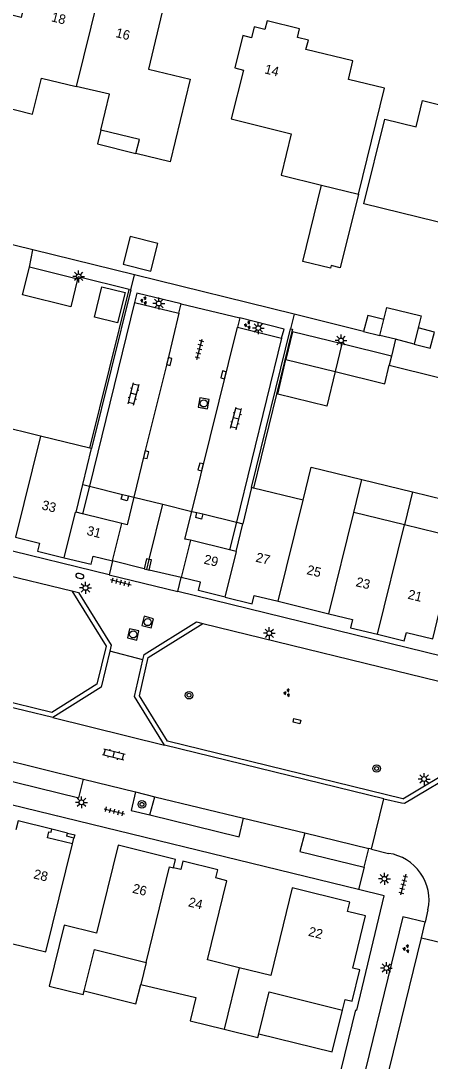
# Model space of a CAD drawing. Extents: x 125000 to 129004, y 397500 to 399008.
# Drawn here: x 126674.8 to 126718, y 398076.7 to 398186.4 of the extents above; entities that cross this region are included whole.
import ezdxf

# ---------------------------------------------------------------- set-up
doc = ezdxf.new("R2010")
doc.units = 0
for name, color, linetype in [('gg-afsc-erfafscheiding', 7, 'Continuous'), ('gg-afsc-hekwerk', 7, 'Continuous'), ('gg-afsc-muur', 7, 'Continuous'), ('gg-anno-huisnummerreeks BGT', 7, 'Continuous'), ('gg-bbg-bijgebouw', 7, 'Continuous'), ('gg-bbg-gedigitaliseerde bebouwing', 7, 'Continuous'), ('gg-bbg-gedigitaliseerde bijgebouw', 7, 'Continuous'), ('gg-bbg-hoofdgebouw', 7, 'Continuous'), ('gg-bbg-luifel en loopbrug', 7, 'Continuous'), ('gg-bbg-onder overbouw', 7, 'Continuous'), ('gg-bbg-pand overbouw', 7, 'Continuous'), ('gg-bbg-pilaar onder overbouw', 7, 'Continuous'), ('gg-bbg-pilaar pand', 7, 'Continuous'), ('gg-bbg-tussenscheiding', 7, 'Continuous'), ('gg-bbg-tussenscheiding niveau 01', 7, 'Continuous'), ('gg-knt-verharding', 7, 'Continuous'), ('gg-knt-verharding nz', 7, 'Continuous'), ('gt-grn-vlakafsluiter', 7, 'Continuous'), ('gt-grn-weggrens', 7, 'Continuous'), ('gt-symb-boom', 7, 'Continuous'), ('gt-symb-brandkraan', 7, 'Continuous'), ('gt-symb-groenvak', 7, 'Continuous'), ('gt-symb-klinker verharding', 7, 'Continuous'), ('gt-symb-kolk', 7, 'Continuous'), ('gt-symb-kolk center center', 7, 'Continuous'), ('gt-symb-lichtmast', 7, 'Continuous'), ('gt-symb-rioolschacht', 7, 'Continuous'), ('gt-symb-tegel verharding', 7, 'Continuous')]:
    doc.layers.add(name, color=color, linetype=linetype)

# ---------------------------------------------------------------- blocks, each defined once
blk = doc.blocks.new('gt0-KOLK')
at = {"layer": 'gt-symb-kolk'}
blk.add_lwpolyline([(0, 0), (0.37, 0), (0.37, 0.4), (-0.38, 0.4), (-0.38, 0), (0, 0)], dxfattribs=at)
blk = doc.blocks.new('gt0-TEG1')
at = {"layer": 'gt-symb-tegel verharding'}
for p, q in [((-1.12, 0), (1.12, 0)), ((-0.9, -0.25), (-0.9, 0.25)), ((-0.45, -0.25), (-0.45, 0.25)), ((0, -0.25), (0, 0.25)), ((0.45, -0.25), (0.45, 0.25)), ((0.9, -0.25), (0.9, 0.25))]:
    blk.add_line(p, q, dxfattribs=at)
blk = doc.blocks.new('gt0-GRVAK')
at = {"layer": 'gt-symb-groenvak'}
for p, q in [((-0.11, 0.19), (-0.23, 0.24)), ((-0.18, 0.15), (0.09, 0.15)), ((-0.09, 0.21), (-0.16, 0.32)), ((-0.05, 0.21), (-0.05, 0.39)), ((0, 0.21), (0.06, 0.32)), ((0.01, 0.19), (0.13, 0.24)), ((0.26, -0.05), (0.2, 0.06)), ((0.3, -0.05), (0.3, 0.13)), ((0.35, -0.05), (0.41, 0.06)), ((-0.24, -0.23), (-0.36, -0.18)), ((-0.32, -0.26), (-0.05, -0.26)), ((-0.23, -0.21), (-0.29, -0.09)), ((-0.18, -0.2), (-0.18, -0.02)), ((-0.14, -0.21), (-0.07, -0.09)), ((-0.12, -0.23), (0, -0.18)), ((0.24, -0.07), (0.12, -0.02)), ((0.17, -0.11), (0.44, -0.11)), ((0.37, -0.07), (0.49, -0.02))]:
    blk.add_line(p, q, dxfattribs=at)
blk = doc.blocks.new('gt0-LMAST')
at = {"layer": 'gt-symb-lichtmast'}
for p, q in [((-0.18, 0.17), (-0.45, 0.44)), ((-0.01, 0.25), (-0.01, 0.62)), ((0.17, 0.17), (0.44, 0.44)), ((-0.26, 0), (-0.63, 0)), ((-0.18, -0.18), (-0.45, -0.45)), ((-0.01, -0.25), (-0.01, -0.63)), ((0.44, -0.45), (0.17, -0.18)), ((0.24, 0), (0.62, 0))]:
    blk.add_line(p, q, dxfattribs=at)
blk.add_circle((-0.01, 0), 0.25, dxfattribs=at)
blk = doc.blocks.new('gt0-KL1')
at = {"layer": 'gt-symb-klinker verharding'}
for p, q in [((-1.15, 0.3), (1.15, 0.3)), ((-1, -0.3), (-1, 0.3)), ((-0.5, 0.3), (-0.5, 0.45)), ((0, -0.3), (0, 0.3)), ((0.5, 0.3), (0.5, 0.45)), ((1, -0.3), (1, 0.3)), ((-1.15, -0.3), (1.15, -0.3)), ((-0.5, -0.45), (-0.5, -0.3)), ((0.5, -0.45), (0.5, -0.3))]:
    blk.add_line(p, q, dxfattribs=at)
blk = doc.blocks.new('gt0-RS')
at = {"layer": 'gt-symb-rioolschacht'}
blk.add_lwpolyline([(-0.5, -0.5), (0.5, -0.5), (0.5, 0.5), (-0.5, 0.5)], close=True, dxfattribs=at)
blk.add_circle((0, 0), 0.375, dxfattribs=at)
blk = doc.blocks.new('gt0-BOOM')
at = {"layer": 'gt-symb-boom'}
for radius in [0.4, 0.2]:
    blk.add_circle((0, 0), radius, dxfattribs=at)
blk = doc.blocks.new('gt0-KOLKCC')
at = {"layer": 'gt-symb-kolk center center'}
blk.add_lwpolyline([(-0.38, 0.2), (0.37, 0.2), (0.37, -0.2), (-0.38, -0.2)], close=True, dxfattribs=at)
blk = doc.blocks.new('gt0-BR')
at = {"layer": 'gt-symb-brandkraan'}
for centre, radius, start, end in [((-0.24, 0), 0.206, 107.5669, 252.4331), ((0.6, -2.66), 3, 106.892, 107.5669), ((0, -0.69), 0.938, 73.108, 106.892), ((-0.6, -2.66), 3, 72.4331, 73.108), ((0.24, 0), 0.206, 287.567, 72.4331), ((0.6, 2.66), 3, 252.4331, 253.108), ((0, 0.69), 0.938, 253.108, 286.8921), ((-0.6, 2.66), 3, 286.8921, 287.567)]:
    blk.add_arc(centre, radius, start, end, dxfattribs=at)

msp = doc.modelspace()

# ---------------------------------------------------------------- linework, layer by layer
at = {"layer": 'gg-afsc-erfafscheiding'}
msp.add_line((126675.71, 398160.41), (126676.08, 398162.24), dxfattribs=at)
msp.add_lwpolyline([(126686.25, 398158.06), (126680.86, 398159.39), (126680.79, 398159.14)], dxfattribs=at)
at = {"layer": 'gg-afsc-hekwerk'}
for p, q in [((126676.08, 398162.24), (126651.04, 398168.33)), ((126686.81, 398159.59), (126676.08, 398162.24)), ((126703.63, 398155.44), (126686.81, 398159.59)), ((126682.09, 398141.33), (126686.25, 398158.06)), ((126710.95, 398153.64), (126703.63, 398155.44)), ((126703.4, 398153.61), (126699.33, 398137.12))]:
    msp.add_line(p, q, dxfattribs=at)
msp.add_lwpolyline([(126703.25, 398153.92), (126703.46, 398153.86), (126703.4, 398153.61)], dxfattribs=at)
at = {"layer": 'gg-afsc-muur'}
msp.add_line((126706.79, 398068.38), (126710.12, 398082.09), dxfattribs=at)
at = {"layer": 'gg-bbg-bijgebouw'}
for p, q in [((126680.79, 398159.14), (126675.71, 398160.41)), ((126703.44, 398153.6), (126702.75, 398150.67)), ((126708.64, 398152.32), (126703.44, 398153.6)), ((126714.33, 398152.8), (126713.89, 398151.04)), ((126716.29, 398152.3), (126714.33, 398152.8)), ((126713.89, 398151.04), (126708.64, 398152.32))]:
    msp.add_line(p, q, dxfattribs=at)
msp.add_lwpolyline([(126680.79, 398159.14), (126680.07, 398156.23), (126674.98, 398157.49), (126675.71, 398160.41)], dxfattribs=at)
at = {"layer": 'gg-bbg-gedigitaliseerde bebouwing'}
msp.add_line((126709.92, 398134.53), (126710.78, 398138.03), dxfattribs=at)
msp.add_lwpolyline([(126704.57, 398135.84), (126705.42, 398139.33), (126710.78, 398138.03)], dxfattribs=at)
at = {"layer": 'gg-bbg-gedigitaliseerde bijgebouw'}
for p, q in [((126712.65, 398153.21), (126713.08, 398154.9)), ((126710.95, 398153.64), (126712.65, 398153.21)), ((126716.71, 398154), (126716.29, 398152.3)), ((126702.75, 398150.67), (126707.95, 398149.4)), ((126707.95, 398149.4), (126713.19, 398148.12)), ((126713.19, 398148.12), (126713.66, 398150.08)), ((126713.66, 398150.08), (126718.87, 398148.77))]:
    msp.add_line(p, q, dxfattribs=at)
for points in [[(126689.24, 398162.91), (126686.33, 398163.64), (126685.6, 398160.73), (126688.51, 398160), (126689.24, 398162.91)], [(126685.8, 398157.73), (126685, 398154.53), (126682.57, 398155.14), (126683.37, 398158.34), (126685.8, 398157.73)], [(126713.08, 398154.9), (126711.38, 398155.33), (126710.95, 398153.64)], [(126717.98, 398151.88), (126718.41, 398153.57), (126716.71, 398154)]]:
    msp.add_lwpolyline(points, dxfattribs=at)
at = {"layer": 'gg-bbg-hoofdgebouw'}
for p, q in [((126706.51, 398169.07), (126710.4, 398168.12)), ((126676.9, 398142.6), (126671.56, 398143.91)), ((126682.09, 398141.33), (126676.9, 398142.6)), ((126681.34, 398137.48), (126682.26, 398141.29)), ((126682.26, 398141.29), (126682.09, 398141.33)), ((126699.13, 398137.17), (126698.21, 398133.35)), ((126699.33, 398137.12), (126699.13, 398137.17)), ((126704.57, 398135.84), (126699.33, 398137.12)), ((126715.26, 398133.23), (126709.92, 398134.53)), ((126720.43, 398131.96), (126715.26, 398133.23)), ((126701.93, 398125.17), (126707.28, 398123.86)), ((126690.91, 398097.08), (126691.12, 398097.96)), ((126688.01, 398087.09), (126687.46, 398084.75))]:
    msp.add_line(p, q, dxfattribs=at)
for points in [[(126683.34, 398190.38), (126679.96, 398191.21), (126679.79, 398190.53), (126676, 398191.46), (126674.85, 398186.74), (126671.11, 398187.66), (126668.84, 398178.37), (126676.04, 398176.55), (126676.99, 398180.33), (126680.64, 398179.47)], [(126683.34, 398190.38), (126686.73, 398189.55), (126686.56, 398188.88), (126689.9, 398188.06), (126688.27, 398181.28), (126692.67, 398180.22), (126690.55, 398171.53), (126686.94, 398172.41)], [(126710.4, 398168.12), (126713.14, 398179.28), (126709.36, 398180.21), (126709.83, 398182.16), (126704.86, 398183.36), (126705.13, 398184.34), (126703.98, 398184.62), (126704.21, 398185.54), (126700.77, 398186.38), (126700.54, 398185.47), (126699.4, 398185.75), (126699.12, 398184.61), (126698.21, 398184.83), (126697.37, 398181.42)], [(126697.37, 398181.42), (126698.28, 398181.19), (126697, 398176.07), (126703.32, 398174.48), (126702.25, 398170.11), (126706.51, 398169.07)], [(126710.98, 398167.09), (126713.2, 398176.02), (126716.49, 398175.2), (126717.16, 398177.97), (126720.36, 398177.19), (126721.15, 398180.4), (126726.19, 398179.16), (126726.41, 398180.08), (126730.26, 398179.16), (126730.04, 398178.24), (126731.1, 398177.98), (126730.46, 398175.42), (126731.37, 398175.19), (126730.42, 398171.36), (126729.51, 398171.58), (126728.26, 398166.46), (126721.32, 398168.15), (126720.58, 398164.74), (126710.98, 398167.09)], [(126683.26, 398174.87), (126684.15, 398178.65), (126680.64, 398179.47)], [(126686.94, 398172.41), (126687.32, 398173.86), (126683.26, 398174.87)], [(126674.26, 398131.93), (126676.77, 398131.32), (126676.56, 398130.47), (126679.39, 398129.77)], [(126712.41, 398121.69), (126715.24, 398121), (126715.46, 398121.87), (126718.24, 398121.2), (126720.81, 398131.87), (126720.43, 398131.96)], [(126679.39, 398129.77), (126682.23, 398129.08), (126682.44, 398129.95), (126684.49, 398129.44)], [(126696.37, 398125.61), (126693.54, 398126.31), (126693.74, 398127.18), (126691.71, 398127.67)], [(126696.37, 398125.61), (126699.2, 398124.92), (126699.42, 398125.79), (126701.93, 398125.17)], [(126707.28, 398123.86), (126709.78, 398123.25), (126709.58, 398122.39), (126712.41, 398121.69)], [(126678.09, 398101.15), (126674.52, 398102.02), (126674.3, 398101.06)], [(126671.48, 398089.65), (126677.46, 398088.19), (126680.25, 398099.59)], [(126691.12, 398097.96), (126685.06, 398099.45), (126682.78, 398090.18), (126679.39, 398091.02), (126677.81, 398084.59), (126681.4, 398083.7), (126681.5, 398084.08)], [(126697.84, 398086.53), (126694.5, 398087.35), (126696.54, 398095.71), (126695.38, 398096), (126695.59, 398096.87), (126691.89, 398097.77), (126691.68, 398096.89), (126690.91, 398097.08)], [(126708.72, 398082.07), (126709, 398083.19), (126709.76, 398083), (126710.56, 398086.31), (126709.81, 398086.49), (126711.16, 398091.99), (126709.26, 398092.46), (126709.5, 398093.43), (126703.43, 398094.96), (126701.18, 398085.72), (126697.84, 398086.53)], [(126681.5, 398084.08), (126682.59, 398088.45), (126688.01, 398087.09)], [(126687.46, 398084.75), (126693.26, 398083.39), (126692.66, 398080.93), (126696.24, 398080.05)], [(126699.9, 398079.56), (126700.99, 398083.99), (126708.72, 398082.07)], [(126696.24, 398080.05), (126699.8, 398079.17), (126699.9, 398079.56)]]:
    msp.add_lwpolyline(points, dxfattribs=at)
at = {"layer": 'gg-bbg-luifel en loopbrug'}
for p, q in [((126714.33, 398152.8), (126712.65, 398153.21)), ((126710.78, 398138.03), (126716.12, 398136.7)), ((126716.12, 398136.7), (126715.26, 398133.23))]:
    msp.add_line(p, q, dxfattribs=at)
for points in [[(126683.26, 398174.87), (126682.9, 398173.43), (126686.94, 398172.41)], [(126710.4, 398168.12), (126708.49, 398160.35), (126707.52, 398160.59), (126707.45, 398160.3), (126704.54, 398161.01), (126706.51, 398169.07)], [(126713.08, 398154.9), (126713.39, 398156.17), (126717.03, 398155.27), (126716.71, 398154)], [(126707.95, 398149.4), (126707.06, 398145.74), (126701.9, 398147), (126702.75, 398150.67)], [(126716.12, 398136.7), (126721.27, 398135.45), (126720.43, 398131.96)], [(126681.5, 398084.08), (126686.93, 398082.72), (126687.46, 398084.75)], [(126699.9, 398079.56), (126707.64, 398077.66), (126708.72, 398082.07)]]:
    msp.add_lwpolyline(points, dxfattribs=at)
at = {"layer": 'gg-bbg-onder overbouw'}
for p, q in [((126680.63, 398134.56), (126681.34, 398137.48)), ((126681.32, 398134.4), (126680.63, 398134.56)), ((126685.45, 398133.39), (126681.32, 398134.4)), ((126684.49, 398129.44), (126685.45, 398133.39)), ((126697.5, 398130.44), (126698.21, 398133.35)), ((126692.7, 398131.61), (126691.71, 398127.67)), ((126696.83, 398130.61), (126692.7, 398131.61)), ((126697.5, 398130.44), (126696.83, 398130.61))]:
    msp.add_line(p, q, dxfattribs=at)
msp.add_lwpolyline([(126680.25, 398099.59), (126677.62, 398100.23), (126677.78, 398100.87), (126678, 398100.82), (126678.09, 398101.15)], dxfattribs=at)
at = {"layer": 'gg-bbg-pand overbouw'}
for p, q in [((126681.34, 398137.48), (126682.04, 398137.31)), ((126682.04, 398137.31), (126685.53, 398136.45)), ((126686.15, 398136.3), (126686.74, 398136.16)), ((126686.74, 398136.16), (126689.79, 398135.41)), ((126689.79, 398135.41), (126692.83, 398134.66)), ((126692.83, 398134.66), (126693.38, 398134.53)), ((126694, 398134.38), (126697.54, 398133.51)), ((126697.54, 398133.51), (126698.21, 398133.35)), ((126687.81, 398128.6), (126684.49, 398129.44)), ((126691.71, 398127.67), (126688.34, 398128.47)), ((126679.75, 398100.73), (126678.09, 398101.15)), ((126680.25, 398099.59), (126680.41, 398100.21))]:
    msp.add_line(p, q, dxfattribs=at)
at = {"layer": 'gg-bbg-pilaar onder overbouw'}
for p, q in [((126688.07, 398129.66), (126687.81, 398128.6)), ((126688.35, 398129.59), (126688.07, 398129.66))]:
    msp.add_line(p, q, dxfattribs=at)
for points in [[(126686.15, 398136.3), (126686.02, 398135.78), (126685.4, 398135.93), (126685.53, 398136.45)], [(126694, 398134.38), (126693.87, 398133.85), (126693.25, 398134.01), (126693.38, 398134.53)], [(126688.34, 398128.47), (126688.59, 398129.54), (126688.35, 398129.59)], [(126680.41, 398100.21), (126679.67, 398100.39), (126679.75, 398100.73)]]:
    msp.add_lwpolyline(points, dxfattribs=at)
at = {"layer": 'gg-bbg-pilaar pand'}
for p, q in [((126685.53, 398136.45), (126686.15, 398136.3)), ((126693.38, 398134.53), (126694, 398134.38)), ((126687.81, 398128.6), (126688.09, 398128.53)), ((126688.09, 398128.53), (126688.34, 398128.47))]:
    msp.add_line(p, q, dxfattribs=at)
msp.add_lwpolyline([(126679.75, 398100.73), (126680.49, 398100.55), (126680.41, 398100.21)], dxfattribs=at)
at = {"layer": 'gg-bbg-tussenscheiding'}
for p, q in [((126683.34, 398190.38), (126680.64, 398179.47)), ((126708.64, 398152.32), (126707.95, 398149.4)), ((126716.29, 398152.3), (126717.98, 398151.88)), ((126713.89, 398151.04), (126713.66, 398150.08)), ((126676.9, 398142.6), (126674.26, 398131.93)), ((126701.93, 398125.17), (126704.57, 398135.84)), ((126707.28, 398123.86), (126709.92, 398134.53)), ((126712.41, 398121.69), (126715.26, 398133.23)), ((126697.84, 398086.53), (126696.24, 398080.05))]:
    msp.add_line(p, q, dxfattribs=at)
for points in [[(126679.39, 398129.77), (126680.58, 398134.58), (126680.63, 398134.56)], [(126696.37, 398125.61), (126697.56, 398130.43), (126697.5, 398130.44)], [(126688.01, 398087.09), (126690.5, 398097.18), (126690.91, 398097.08)]]:
    msp.add_lwpolyline(points, dxfattribs=at)
at = {"layer": 'gg-bbg-tussenscheiding niveau 01'}
for p, q in [((126688.35, 398129.59), (126689.79, 398135.41)), ((126688.09, 398128.53), (126688.35, 398129.59))]:
    msp.add_line(p, q, dxfattribs=at)
at = {"layer": 'gg-knt-verharding'}
for p, q in [((126686.4, 398158.01), (126682.26, 398141.29)), ((126686.25, 398158.06), (126686.4, 398158.01)), ((126686.81, 398156.7), (126682.04, 398137.31)), ((126686.81, 398156.7), (126691.46, 398155.56)), ((126691.46, 398155.56), (126691.72, 398156.53)), ((126697.9, 398155.05), (126697.64, 398154.07)), ((126692.83, 398134.66), (126697.64, 398154.07)), ((126697.64, 398154.07), (126702.31, 398152.92)), ((126699.13, 398137.17), (126703.25, 398153.92)), ((126702.31, 398152.92), (126697.54, 398133.51)), ((126684.14, 398127.95), (126628.19, 398141.66)), ((126630.83, 398138.28), (126680.19, 398126.27)), ((126682.04, 398137.31), (126681.32, 398134.4)), ((126697.54, 398133.51), (126696.83, 398130.61)), ((126684.49, 398129.44), (126684.14, 398127.95)), ((126691.36, 398126.2), (126691.71, 398127.67)), ((126680.19, 398126.27), (126683.82, 398120.43)), ((126719.3, 398119.36), (126691.36, 398126.2)), ((126678.17, 398112.91), (126626.64, 398125.54)), ((126678.08, 398113.45), (126626.96, 398125.97)), ((126688.25, 398119.25), (126694.01, 398122.84)), ((126694.01, 398122.84), (126722.89, 398115.75)), ((126710.42, 398094.77), (126600.81, 398121.54)), ((126687.68, 398119.01), (126684.21, 398119.9)), ((126713.09, 398104.33), (126689.96, 398110)), ((126715.09, 398104.35), (126690.28, 398110.44)), ((126681.41, 398106.43), (126686.91, 398105.07)), ((126686.91, 398105.07), (126688.94, 398104.57)), ((126688.4, 398102.65), (126688.94, 398104.57)), ((126711.77, 398099.04), (126713.09, 398104.33)), ((126698.29, 398102.31), (126704.76, 398100.75)), ((126711, 398097.14), (126711.5, 398099.11)), ((126711.77, 398099.04), (126711.5, 398099.11)), ((126711.77, 398099.04), (126713.59, 398098.59)), ((126713.13, 398094.1), (126710.42, 398094.77)), ((126717.74, 398092.64), (126717.43, 398091.33)), ((126717.04, 398089.7), (126717.43, 398091.33)), ((126712.02, 398069.07), (126717.04, 398089.7)), ((126717.04, 398089.7), (126722.53, 398088.38))]:
    msp.add_line(p, q, dxfattribs=at)
for points in [[(126691.72, 398156.53), (126687.05, 398157.66), (126686.81, 398156.7)], [(126691.46, 398155.56), (126690.26, 398150.5), (126687.83, 398140.67), (126686.74, 398136.16)], [(126702.31, 398152.92), (126702.56, 398153.87), (126697.9, 398155.05)], [(126686.74, 398136.16), (126686.04, 398133.24), (126685.45, 398133.39)], [(126692.7, 398131.61), (126692.11, 398131.74), (126692.83, 398134.66)], [(126680.19, 398126.27), (126680.88, 398126.1), (126684.35, 398120.54), (126684.21, 398119.9)], [(126687.68, 398119.01), (126687.83, 398119.58), (126693.34, 398123), (126694.01, 398122.84)], [(126683.82, 398120.43), (126682.83, 398116.43), (126678.08, 398113.45)], [(126684.21, 398119.9), (126683.27, 398116.11), (126678.17, 398112.91)], [(126689.96, 398110), (126686.78, 398115.12), (126687.68, 398119.01)], [(126690.28, 398110.44), (126687.31, 398115.21), (126688.25, 398119.25)], [(126713.09, 398104.33), (126714.94, 398103.92), (126715.27, 398103.88), (126721.41, 398107.55), (126723.37, 398115.63)], [(126715.09, 398104.35), (126720.97, 398107.87), (126722.89, 398115.75)], [(126639.61, 398114.6), (126680.93, 398104.45), (126681.41, 398106.43)], [(126686.91, 398105.07), (126686.45, 398103.1), (126688.4, 398102.65)], [(126688.4, 398102.65), (126697.84, 398100.35), (126698.29, 398102.31)], [(126704.76, 398100.75), (126704.23, 398098.78), (126711, 398097.14)], [(126710.12, 398082.09), (126710.23, 398082.07), (126713.13, 398094.1)], [(126717.43, 398091.33), (126715.09, 398091.91), (126709.57, 398069.34)]]:
    msp.add_lwpolyline(points, dxfattribs=at)
msp.add_arc((126712.89, 398093.68), 4.96, 347.9055, 81.9233, dxfattribs=at)
at = {"layer": 'gg-knt-verharding nz'}
for p, q in [((126640.09, 398116.56), (126681.41, 398106.43)), ((126688.94, 398104.57), (126698.29, 398102.31)), ((126704.76, 398100.75), (126711.5, 398099.11))]:
    msp.add_line(p, q, dxfattribs=at)
at = {"layer": 'gt-grn-vlakafsluiter'}
msp.add_line((126703.44, 398153.6), (126703.4, 398153.61), dxfattribs=at)
at = {"layer": 'gt-grn-weggrens'}
for p, q in [((126686.4, 398158.01), (126686.81, 398159.59)), ((126691.72, 398156.53), (126697.9, 398155.05)), ((126703.63, 398155.44), (126703.25, 398153.92)), ((126684.14, 398127.95), (126691.36, 398126.2)), ((126678.17, 398112.91), (126689.96, 398110)), ((126711, 398097.14), (126710.42, 398094.77))]:
    msp.add_line(p, q, dxfattribs=at)

# ---------------------------------------------------------------- block references
at = {"layer": 'gt-symb-boom'}
for p in [(126692.55, 398115.27), (126712.32, 398107.54), (126687.58, 398103.76)]:
    msp.add_blockref('gt0-BOOM', p, dxfattribs=at)
at = {"layer": 'gt-symb-brandkraan', "rotation": -15.134475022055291}
msp.add_blockref('gt0-BR', (126681.03, 398127.84), dxfattribs=at)
at = {"layer": 'gt-symb-groenvak'}
for p, rotation in [((126687.81, 398156.86), 75.2272760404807), ((126698.75, 398154.28), 75.2272760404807), ((126702.9, 398115.49), 75.7552575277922), ((126715.48, 398088.5), 75.75525752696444)]:
    msp.add_blockref('gt0-GRVAK', p, dxfattribs=dict(at, rotation=rotation))
at = {"layer": 'gt-symb-klinker verharding'}
for p, rotation in [((126686.7, 398147.04), 75.2272760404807), ((126697.51, 398144.46), 75.2272760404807), ((126684.62, 398109.03), -14.244742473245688)]:
    msp.add_blockref('gt0-KL1', p, dxfattribs=dict(at, rotation=rotation))
at = {"layer": 'gt-symb-kolk'}
for p, rotation in [((126690.26, 398150.5), -103.29958432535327), ((126696.38, 398149.02), 76.06098564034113), ((126687.83, 398140.67), -103.88341803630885), ((126693.97, 398139.3), 76.17220496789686)]:
    msp.add_blockref('gt0-KOLK', p, dxfattribs=dict(at, rotation=rotation))
at = {"layer": 'gt-symb-kolk center center', "rotation": -14.355784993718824}
msp.add_blockref('gt0-KOLKCC', (126703.93, 398112.53), dxfattribs=at)
at = {"layer": 'gt-symb-lichtmast'}
for p in [(126680.92, 398159.44), (126689.37, 398156.58), (126699.86, 398153.99), (126708.58, 398152.68), (126681.64, 398126.59), (126701.01, 398121.81), (126717.34, 398106.43), (126681.21, 398103.97), (126713.15, 398095.91), (126713.36, 398086.5)]:
    msp.add_blockref('gt0-LMAST', p, dxfattribs=at)
at = {"layer": 'gt-symb-rioolschacht'}
for p, rotation in [((126694.1, 398146.04), -99.79214624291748), ((126688.18, 398122.98), 165.3381298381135), ((126686.66, 398121.68), 167.11702052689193)]:
    msp.add_blockref('gt0-RS', p, dxfattribs=dict(at, rotation=rotation))
at = {"layer": 'gt-symb-tegel verharding'}
for p, rotation in [((126693.65, 398151.74), 75.2272760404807), ((126685.35, 398127.19), -14.244742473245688), ((126684.67, 398103.02), -14.244742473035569), ((126715.13, 398095.3), -104.24474247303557)]:
    msp.add_blockref('gt0-TEG1', p, dxfattribs=dict(at, rotation=rotation))

# ---------------------------------------------------------------- texts
at = {"layer": 'gg-anno-huisnummerreeks BGT'}
for s, rotation, p in [('18', 346.2, (126677.96, 398186.35)), ('16', 346.2, (126684.74, 398184.69)), ('14', 346.2, (126700.44, 398180.86)), ('33', 346.3, (126676.95, 398134.88)), ('31', 345.9, (126681.69, 398132.19)), ('29', 346.6, (126694.04, 398129.16)), ('27', 346.2, (126699.51, 398129.37)), ('25', 346.2, (126704.89, 398128.05)), ('23', 346.2, (126710.06, 398126.78)), ('21', 346.3, (126715.54, 398125.46)), ('28', 346.2, (126676.08, 398095.97)), ('26', 346.2, (126686.51, 398094.45)), ('24', 346.4, (126692.4, 398093.01)), ('22', 345.8, (126705.06, 398089.91))]:
    msp.add_text(s, height=1, rotation=rotation, dxfattribs=at).set_placement(p)

doc.saveas('drawing.dxf')
